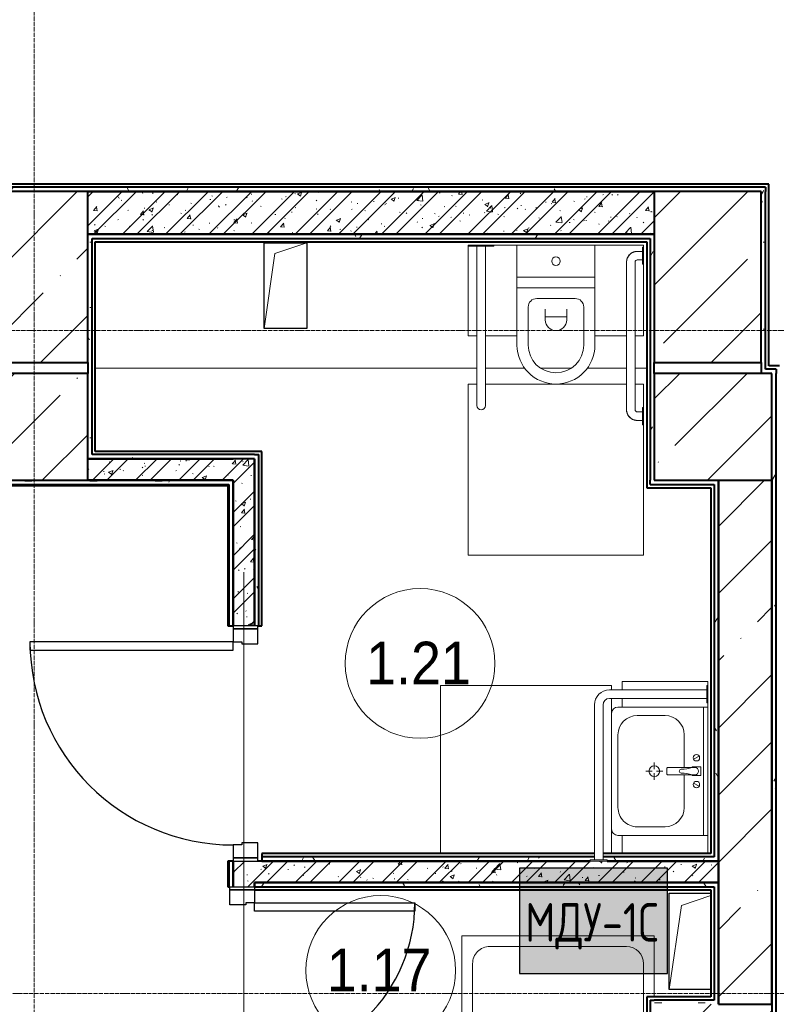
# Model space of a CAD drawing. Header units: millimetres. Extents: x -135639 to 224623, y -383017 to -59102.
# Tile 388 of 494: x 124945 to 128484, y -162871 to -158268. Entities that reach past the tile are written whole.
import ezdxf

# ---------------------------------------------------------------- set-up
doc = ezdxf.new("R2010")
doc.units = ezdxf.units.MM
doc.linetypes.add('Линия сетки', pattern=[25, 20, -2.5, 0, -2.5])
for name, color, linetype, lineweight in [('A-000-M_MASS', 7, 'Continuous', 18), ('A-010-A_ROOM', 7, 'Continuous', 20), ('A-200-M_WALL', 7, 'Continuous', 18), ('A-200-M_WALL_EXT', 7, 'Continuous', 18), ('A-200-M_WALL_INT', 7, 'Continuous', 18), ('A-200-M_WALL_PAT', 7, 'Continuous', 40), ('A-325-M_DOOR', 7, 'Continuous', 18), ('A-325-M_DOOR__FRAME', 7, 'Continuous', 30), ('A-325-M_DOOR_PANEL', 7, 'Continuous', 30), ('A-700-M_FFE', 7, 'Continuous', 18), ('M-520-M_DRAINAGE_FW', 7, 'Continuous', 18), ('S-280-M_COLUMN', 7, 'Continuous', 18), ('S-280-M_STRUCT_FRAME', 7, 'Continuous', 18), ('Z-030-M_GRID', 7, 'Continuous', 9), ('Арматура воздуховодов', 7, 'Continuous', 18), ('ОС', 5, 'Continuous', 25)]:
    doc.layers.add(name, color=color, linetype=linetype, lineweight=lineweight)
doc.layers.add('ССПС', color=5, linetype='Continuous')
doc.styles.add('1111', font='isocpeur.ttf')
doc.styles.add('Arial_2', font='arial.ttf', dxfattribs={"width": 0.9, "height": 400})
pattern_1 = [(50, (0, 0), (218.62117, -19.1268), [22.86, -251.46]), (355, (0, 0), (-42.29187, 229.2684), [18.288, -201.168]), (100.451, (18.22, -1.6), (176.33107, 210.13963), [19.428, -213.708]), (46.184, (0, 60.96), (325.29495, -50.45164), [34.29, -377.19]), (96.636, (27.1, 56.76), (284.883, 296.91266), [29.142, -320.562]), (351.184, (0, 60.96), (284.8858, 296.9107), [27.432, -301.752]), (21, (30.48, 45.72), (181.93753, -122.71832), [22.86, -251.46]), (326, (30.48, 45.72), (74.16223, 221.02618), [18.288, -201.168]), (71.451, (45.64, 35.5), (256.10035, 98.30526), [19.428, -213.708]), (37.5, (0, 0), (3.70639, 101.465895), [3.353, -195.377, 3.353, -200.863, -201.93]), (37.5, (0, 0), (3.70639, 101.465895), [-402.946, 3.353, -198.577]), (7.5, (0, 0), (80.18358, 120.21653), [3.353, -113.081, 3.353, -190.805, -76.962]), (7.5, (0, 0), (80.18358, 120.21653), [-310.591, 3.353, -73.609]), (327.5, (-67.97, 0), (162.708646, -6.87497), [3.353, -72.847, 3.353, -234.391, -315.468]), (327.5, (-67.97, 0), (162.708646, -6.87497), [-313.944, 3.353, -312.115]), (317.5, (-98.45, 0), (177.75468, 30.51183), [3.353, -95.707, 3.353, -154.534, -224.028]), (317.5, (-98.45, 0), (177.75468, 30.51183), [-256.946, 3.353, -220.675])]
pattern_2 = [(45, (0, 0), (-101.02788, 101.02788), []), (45, (67.35, 0), (-101.02788, 101.02788), [])]
pattern_3 = [(0, (0, 0), (406.4, 101.6), [33.528, -271.272, 33.528, -271.272, -1625.6]), (0, (0, 0), (406.4, 101.6), [-609.6, 33.528, -576.072, 33.528, -271.272, -711.2]), (0, (0, 0), (406.4, 101.6), [-1524, 33.528, -169.672, 33.528, -474.472]), (120, (152.4, 50.8), (-291.18818, 301.152724), [33.528, -271.272, 33.528, -271.272, -1625.6]), (120, (152.4, 50.8), (-291.18818, 301.152724), [-609.6, 33.528, -576.072, 33.528, -271.272, -711.2]), (120, (152.4, 50.8), (-291.18818, 301.152724), [-1524, 33.528, -169.672, 33.528, -474.472]), (240, (203.2, 254), (-115.21182, -402.752724), [33.528, -271.272, 33.528, -271.272, -1625.6]), (240, (203.2, 254), (-115.21182, -402.752724), [-609.6, 33.528, -576.072, 33.528, -271.272, -711.2]), (240, (203.2, 254), (-115.21182, -402.752724), [-1524, 33.528, -169.672, 33.528, -474.472])]
pattern_4 = [(45, (0, 0), (-314.309, 314.309), []), (45, (314.3, 0), (-314.309, 314.309), [555.625, -111.125, 3.353, -107.772])]

# ---------------------------------------------------------------- blocks, each defined once
blk = doc.blocks.new('A_PLU_WashingBath - A_PLU_WashingBath-2663545-B1_-7_650_')
at = {"layer": 'M-520-M_DRAINAGE_FW', "color": 253, "true_color": 0xaaaaaa}
for p, q in [((450, -450), (450, 415)), ((-320, 400), (320, 400)), ((-400, -320), (-400, 320)), ((400, 320), (400, -320)), ((-450, -165), (-450, -450)), ((320, -400), (-320, -400)), ((-450, -450), (450, -450))]:
    blk.add_line(p, q, dxfattribs=at)
blk.add_circle((-300, 300), 25, dxfattribs=at)
for centre, start, end in [((-320, 320), 90, 180), ((320, 320), 0, 90), ((-320, -320), 180, 270), ((320, -320), 270, 0)]:
    blk.add_arc(centre, 80, start, end, dxfattribs=at)
blk = doc.blocks.new('101_Дверь_Однопольная - _ПЧ_Мет_700х2000_Служеб помещения_EI30_Пр-4456679-B1_-7_650_')
at = {"layer": 'A-325-M_DOOR', "color": 253, "lineweight": 30, "true_color": 0xaaaaaa}
for p, q in [((-450, 50), (-435, 50)), ((-450, -65), (-450, 50)), ((-435, 50), (-435, -65)), ((435, -65), (435, 50)), ((435, 50), (450, 50)), ((450, 50), (450, -65)), ((-435, -65), (-450, -65)), ((450, -65), (435, -65))]:
    blk.add_line(p, q, dxfattribs=at)
at = {"layer": 'A-325-M_DOOR__FRAME', "color": 253, "true_color": 0xaaaaaa}
for p, q in [((-435, 50), (-375, 50)), ((-435, -65), (-435, 50)), ((-375, 50), (-375, 10)), ((375, 50), (435, 50)), ((375, 10), (375, 50)), ((435, 50), (435, -65)), ((-375, 10), (-365, 10)), ((-365, 10), (-365, -65)), ((365, 10), (375, 10)), ((365, -65), (365, 10)), ((-365, -65), (-435, -65)), ((435, -65), (365, -65))]:
    blk.add_line(p, q, dxfattribs=at)
at = {"layer": 'A-325-M_DOOR_PANEL', "color": 253, "true_color": 0xaaaaaa}
for p, q in [((-375, 800), (-335, 800)), ((-375, 50), (-375, 800)), ((-335, 800), (-335, 50)), ((-335, 50), (-375, 50))]:
    blk.add_line(p, q, dxfattribs=at)
blk.add_arc((-375, 50), 750, 0, 90, dxfattribs=at)
blk = doc.blocks.new('МГН_Раковина - Тумба-умывальник_600_Угловая-V42-B1_-7_650_')
at = {"layer": 'M-520-M_DRAINAGE_FW', "color": 253, "true_color": 0xaaaaaa}
for p, q in [((-320, 0), (-400, 0)), ((-400, 0), (-400, -5)), ((-320, -5), (-320, 0)), ((300, 0), (-300, 0)), ((-400, -5), (-320, -5)), ((-340, -5), (-380, -5)), ((-380, -5), (-380, -460)), ((-340, -460), (-340, -5)), ((-300, -20), (300, -20)), ((-69.7, -39.8), (-55.6, -66.3)), ((20, -33.1), (-20, -33.1)), ((-20, -33.1), (-20, -73.1)), ((20, -73.1), (20, -33.1)), ((69.7, -39.8), (55.6, -66.3)), ((-20, -73.1), (-17, -73.1)), ((-17, -60), (-17, -73.1)), ((-17, -73.1), (-17, -187.9)), ((17, -73.1), (17, -60)), ((17, -187.9), (17, -73.1)), ((17, -73.1), (20, -73.1)), ((-17, -110), (-170, -110)), ((170, -110), (17, -110)), ((-260, -200), (-260, -330)), ((-14, -190.9), (14, -190.9)), ((0, -210), (0, -240)), ((260, -330), (260, -200)), ((-10, -250), (-40, -250)), ((0, -290), (0, -260)), ((40, -250), (10, -250)), ((-300, -400), (-300, -420)), ((300, -420), (300, -400)), ((-170, -420), (170, -420)), ((415, -490), (-310, -490)), ((420, -470), (415, -470)), ((415, -470), (415, -550)), ((415, -530), (415, -490)), ((420, -550), (420, -470)), ((-310, -530), (415, -530)), ((415, -550), (420, -550))]:
    blk.add_line(p, q, dxfattribs=at)
for centre, radius, start, end in [((-62.7, -53.1), 15, 360, 180), ((0, -60), 17, 360, 180), ((62.7, -53.1), 15, 360, 180), ((-62.7, -53.1), 15, 180, 360), ((-217.6, -129.9), 208.5, 1.5946, 15.8177), ((217.6, -129.9), 208.5, 164.1823, 178.4054), ((62.7, -53.1), 15, 180, 360), ((-170, -200), 90, 90, 180), ((0, -124.1), 9.19, 180, 360), ((170, -200), 90, 360, 90), ((0, -250), 25, 0, 180), ((-14, -187.9), 3, 180, 270), ((-14, -187.9), 3, 195, 255), ((14, -187.9), 3, 270, 0), ((14, -187.9), 3, 285, 345), ((0, -250), 25, 180, 0), ((-170, -330), 90, 180, 270), ((170, -330), 90, 270, 360), ((-310, -460), 70, 180, 270), ((-310, -460), 30, 180, 270), ((-270, -420), 30, 180, 270), ((270, -420), 30, 270, 360)]:
    blk.add_arc(centre, radius, start, end, dxfattribs=at)
blk = doc.blocks.new('MR_Зона обслуживания - MR_Зона обслуживания-2663538-B1_-7_650_')
at = {"layer": 'A-700-M_FFE', "color": 253, "lineweight": 9, "true_color": 0xaaaaaa}
for p, q in [((-380, 0), (-400, 0)), ((-400, 0), (-400, -800)), ((385, 0), (-340, 0)), ((-400, -800), (385, -800))]:
    blk.add_line(p, q, dxfattribs=at)
blk = doc.blocks.new('MR_Зона обслуживания - MR_Зона обслуживания-V43-B1_-7_650_')
at = {"layer": 'A-700-M_FFE', "color": 253, "lineweight": 9, "true_color": 0xaaaaaa}
for p, q in [((25.1, 0), (-60, 0)), ((-60, 0), (-60, -400)), ((-60, -400), (25, -400))]:
    blk.add_line(p, q, dxfattribs=at)
blk = doc.blocks.new('MR_Зона обслуживания - MR_Зона обслуживания-V44-B1_-7_650_')
at = {"layer": 'A-700-M_FFE', "color": 253, "lineweight": 9, "true_color": 0xaaaaaa}
for p, q in [((-40, 0), (-60, 0)), ((-60, 0), (-60, -400)), ((60, 0), (40, 0)), ((60, -400), (60, 0)), ((-60, -400), (-20, -400)), ((20, -400), (60, -400))]:
    blk.add_line(p, q, dxfattribs=at)
blk = doc.blocks.new('Унитаз напольный_МГН - Унитаз МГН_Стойка_Поручень_----2562001-B1_-7_650_')
at = {"layer": 'M-520-M_DRAINAGE_FW', "color": 253, "true_color": 0xaaaaaa}
for p, q in [((-290, 200), (-410, 200)), ((-410, 200), (-410, 195)), ((-410, 195), (-290, 195)), ((-330, 195), (-370, 195)), ((-370, 195), (-370, 0)), ((-330, 0), (-330, 195)), ((-290, 195), (-290, 200)), ((-182.5, 200), (-182.5, 50)), ((182.5, 200), (-182.5, 200)), ((182.5, 50), (182.5, 200)), ((410, 190), (405, 190)), ((405, 190), (405, 110)), ((410, 110), (410, 190)), ((405, 170), (380, 170)), ((405, 130), (405, 170)), ((330, 120), (330, 0)), ((370, 0), (370, 120)), ((380, 130), (405, 130)), ((405, 110), (410, 110)), ((-182.5, 50), (182.5, 50)), ((182.5, 50), (-182.5, 50)), ((-182.5, 50), (-182.5, 0)), ((182.5, 0), (182.5, 50)), ((-370, 0), (-370, -550)), ((-330, -550), (-330, 0)), ((-182.5, 0), (182.5, 0)), ((330, 0), (330, -450)), ((370, -450), (370, 0)), ((182.5, 0), (-182.5, 0)), ((-182.5, 0), (-182.5, -267.5)), ((182.5, -267.5), (182.5, 0)), ((-130, -267.5), (-130, -90)), ((-90, -50), (90, -50)), ((130, -90), (130, -267.5)), ((-50, -150), (-50, -100)), ((-50, -135), (50, -135)), ((50, -100), (50, -150)), ((330, -450), (330, -570)), ((370, -570), (370, -450)), ((405, -580), (380, -580)), ((410, -560), (405, -560)), ((405, -560), (405, -640)), ((405, -620), (405, -580)), ((410, -640), (410, -560)), ((380, -620), (405, -620)), ((405, -640), (410, -640))]:
    blk.add_line(p, q, dxfattribs=at)
at = {"layer": 'M-520-M_DRAINAGE_FW', "color": 253, "true_color": 0xaaaaaa, "flags": 128}
for points in [[(380, 170), (378, 170), (376, 169.8), (374, 169.6), (372, 169.4), (370.1, 169), (368.1, 168.6), (366.2, 168.1), (364.3, 167.5), (362.4, 166.8), (360.5, 166.1), (358.7, 165.2), (356.9, 164.3), (355.2, 163.4), (353.4, 162.4), (351.8, 161.3), (350.1, 160.1), (348.6, 158.9), (347, 157.6), (345.6, 156.2), (344.1, 154.8), (342.8, 153.4), (341.5, 151.9), (340.2, 150.3), (339, 148.7), (337.9, 147), (336.9, 145.3), (335.9, 143.6), (335, 141.8), (334.2, 140), (333.4, 138.1), (332.7, 136.2), (332.1, 134.3), (331.6, 132.4), (331.1, 130.5), (330.7, 128.5), (330.4, 126.5), (330.2, 124.5), (330.1, 122.5), (330, 120.5)], [(330, -570), (330, -572), (330.2, -574), (330.4, -576), (330.6, -578), (331, -579.9), (331.4, -581.9), (331.9, -583.8), (332.5, -585.7), (333.2, -587.6), (333.9, -589.5), (334.8, -591.3), (335.7, -593.1), (336.6, -594.8), (337.6, -596.6), (338.7, -598.2), (339.9, -599.9), (341.1, -601.4), (342.4, -603), (343.8, -604.4), (345.2, -605.9), (346.6, -607.2), (348.1, -608.5), (349.7, -609.8), (351.3, -611), (353, -612.1), (354.7, -613.1), (356.4, -614.1), (358.2, -615), (360, -615.8), (361.9, -616.6), (363.8, -617.3), (365.7, -617.9), (367.6, -618.4), (369.5, -618.9), (371.5, -619.3), (373.5, -619.6), (375.5, -619.8), (377.5, -619.9), (379.5, -620)]]:
    blk.add_lwpolyline(points, dxfattribs=at)
at = {"layer": 'M-520-M_DRAINAGE_FW', "color": 253, "true_color": 0xaaaaaa}
for centre, radius, start, end in [((0, 125), 20, 0, 180), ((380, 120), 50, 90, 180), ((0, 125), 20, 180, 0), ((380, 120), 10, 90, 180), ((-90, -90), 40, 90, 180), ((90, -90), 40, 360, 90), ((0, -150), 50, 180, 0), ((0, -267.5), 182.5, 180, 360), ((0, -267.5), 130, 180, 0), ((-350, -550), 20, 180, 0), ((380, -570), 50, 180, 270), ((380, -570), 10, 180, 270)]:
    blk.add_arc(centre, radius, start, end, dxfattribs=at)
blk = doc.blocks.new('MR_Зона обслуживания - MR_Зона обслуживания-V45-B1_-7_650_')
at = {"layer": 'A-700-M_FFE', "color": 253, "lineweight": 9, "true_color": 0xaaaaaa}
for p, q in [((-370, 0), (-410, 0)), ((-410, 0), (-410, -800)), ((330, 0), (-330, 0)), ((410, 0), (370, 0)), ((410, -110), (410, 0)), ((410, -800), (410, -190)), ((-410, -800), (410, -800))]:
    blk.add_line(p, q, dxfattribs=at)
blk = doc.blocks.new('MR_Зона обслуживания - MR_Зона обслуживания-V46-B1_-7_650_')
at = {"layer": 'A-700-M_FFE', "color": 253, "lineweight": 9, "true_color": 0xaaaaaa}
for p, q in [((113.75, 0), (-113.75, 0)), ((113.75, -10), (113.75, 0)), ((113.75, -425), (113.75, -90)), ((-113.75, -425), (33.75, -425)), ((73.75, -425), (113.75, -425))]:
    blk.add_line(p, q, dxfattribs=at)
blk = doc.blocks.new('MR_Зона обслуживания - MR_Зона обслуживания-V47-B1_-7_650_')
at = {"layer": 'A-700-M_FFE', "color": 253, "lineweight": 9, "true_color": 0xaaaaaa}
for p, q in [((113.75, 0), (6.25, 0)), ((-113.75, -5), (-113.75, -425)), ((-113.75, -425), (-73.75, -425)), ((-33.75, -425), (113.75, -425))]:
    blk.add_line(p, q, dxfattribs=at)
blk = doc.blocks.new('101_Дверь_Однопольная - _ПЧ_Мет_900х2000_Служеб помещения_Выпадающий порог_EI30_Л-4456311-B1_-7_650_')
at = {"layer": 'A-325-M_DOOR', "color": 253, "lineweight": 30, "true_color": 0xaaaaaa}
for p, q in [((-535, 50), (-550, 50)), ((-550, 50), (-550, -65)), ((-535, -65), (-535, 50)), ((550, 50), (535, 50)), ((535, 50), (535, -65)), ((550, -65), (550, 50)), ((-550, -65), (-535, -65)), ((535, -65), (550, -65))]:
    blk.add_line(p, q, dxfattribs=at)
at = {"layer": 'A-325-M_DOOR__FRAME', "color": 253, "true_color": 0xaaaaaa}
for p, q in [((-475, 50), (-535, 50)), ((-535, 50), (-535, -65)), ((-475, 10), (-475, 50)), ((535, 50), (475, 50)), ((475, 50), (475, 10)), ((535, -65), (535, 50)), ((-465, 10), (-475, 10)), ((-465, -65), (-465, 10)), ((475, 10), (465, 10)), ((465, 10), (465, -65)), ((-535, -65), (-465, -65)), ((465, -65), (535, -65))]:
    blk.add_line(p, q, dxfattribs=at)
at = {"layer": 'A-325-M_DOOR_PANEL', "color": 253, "true_color": 0xaaaaaa}
for p, q in [((475, 1000), (435, 1000)), ((435, 1000), (435, 50)), ((475, 50), (475, 1000)), ((435, 50), (475, 50))]:
    blk.add_line(p, q, dxfattribs=at)
blk.add_arc((475, 50), 950, 90, 180, dxfattribs=at)
blk = doc.blocks.new('ПР - _ПЧ_1100_100_Оп250-1250_Шаг300_Арм16_Арм10-3255347-B1_-7_650_')
at = {"layer": 'S-280-M_STRUCT_FRAME', "color": 21, "true_color": 0xffaaaa}
for p, q in [((-1800, 0), (800, 0)), ((-1800, 0), (-1570, 0)), ((-1485, 0), (-755, 0)), ((-1485, 0), (-755, 0)), ((-670, 0), (-550, 0)), ((-465, 0), (465, 0)), ((-465, 0), (465, 0)), ((550, 0), (800, 0))]:
    blk.add_line(p, q, dxfattribs=at)
blk = doc.blocks.new('180_ДефШов_ОснЛиния_ - Накладной профиль шир_ 50 мм Пол-3647521-B1_-7_650_')
at = {"layer": 'A-000-M_MASS', "color": 253, "true_color": 0xaaaaaa}
for p, q in [((35, 0), (1820, 0)), ((1860, 0), (2044.4, 0)), ((2118.4, 0), (2261.6, 0)), ((2335.6, 0), (2520, 0)), ((2560, 0), (2615.2, 0))]:
    blk.add_line(p, q, dxfattribs=at)
blk = doc.blocks.new('135_SLK_GD_AR_rvt-1-B1_-7_650_')
at = {"layer": 'A-200-M_WALL_PAT', "lineweight": 9, "true_color": 0xaaaaaa}
h = blk.add_hatch(dxfattribs=at)
h.set_pattern_fill('FP_11', color=253, style=0, pattern_type=2)
h.set_pattern_definition(pattern_3)
h.paths.add_polyline_path([(136570, 33750), (136570, 33770), (132900, 33770), (132900, 33750), (136550, 33750)])
h = blk.add_hatch(dxfattribs=at)
h.set_pattern_fill('FP_1', color=253, style=0, pattern_type=2)
h.set_pattern_definition(pattern_1)
h.paths.add_polyline_path([(135356, 33550), (136050, 33550), (136050, 33750), (133400, 33749.2), (133400, 33550), (134414.5, 33550)])
h = blk.add_hatch(dxfattribs=at)
h.set_pattern_fill('FP_2', color=253, style=0, pattern_type=2)
h.set_pattern_definition(pattern_2)
h.paths.add_polyline_path([(135356, 33550), (136050, 33550), (136050, 33750), (133400, 33749.2), (133400, 33550), (134414.5, 33550)])
h = blk.add_hatch(dxfattribs=at)
h.set_pattern_fill('FP_11', color=253, style=0, pattern_type=2)
h.set_pattern_definition(pattern_3)
h.paths.add_polyline_path([(136550, 32920), (136570, 32920), (136570, 33750), (136550, 33749.2), (136550, 32935)])
h = blk.add_hatch(dxfattribs=at)
h.set_pattern_fill('FP_11', color=253, style=0, pattern_type=2)
h.set_pattern_definition(pattern_3)
h.paths.add_polyline_path([(136030, 33530), (136030, 33550), (133400, 33550), (133400, 33530), (136015, 33530)])
h = blk.add_hatch(dxfattribs=at)
h.set_pattern_fill('FP_11', color=253, style=0, pattern_type=2)
h.set_pattern_definition(pattern_3)
h.paths.add_polyline_path([(133400, 32950), (133420, 32950), (133420, 33530), (133400, 33530), (133400, 33515)])
h = blk.add_hatch(dxfattribs=at)
h.set_pattern_fill('FP_11', color=253, style=0, pattern_type=2)
h.set_pattern_definition(pattern_3)
h.paths.add_polyline_path([(136030, 32932.5), (136050, 32932.5), (136050, 33550), (136030, 33550), (136030, 32950)])
h = blk.add_hatch(dxfattribs=at)
h.set_pattern_fill('FP_11', color=253, style=0, pattern_type=2)
h.set_pattern_definition(pattern_3)
h.paths.add_polyline_path([(133420, 32900), (133420, 32950), (133400, 32950), (133400, 32900)])
h = blk.add_hatch(dxfattribs=at)
h.set_pattern_fill('FP_11', color=253, style=0, pattern_type=2)
h.set_pattern_definition(pattern_3)
h.paths.add_polyline_path([(136030, 32400), (136050, 32400), (136050, 32932.5), (136030, 32932.5), (136030, 32418.6)])
h = blk.add_hatch(dxfattribs=at)
h.set_pattern_fill('FP_11', color=253, style=0, pattern_type=2)
h.set_pattern_definition(pattern_3)
h.paths.add_polyline_path([(133420, 32500), (133420, 32900), (133400, 32900), (133400, 32500)])
h = blk.add_hatch(dxfattribs=at)
h.set_pattern_fill('FP_11', color=253, style=0, pattern_type=2)
h.set_pattern_definition(pattern_3)
h.paths.add_polyline_path([(136620, 32400), (136620, 32900), (136600, 32900), (136600, 32400)])
h = blk.add_hatch(dxfattribs=at)
h.set_pattern_fill('FP_11', color=253, style=0, pattern_type=2)
h.set_pattern_definition(pattern_3)
h.paths.add_polyline_path([(133435, 32500), (134180, 32500), (134180, 32520), (133420, 32520), (133420, 32500)])
h = blk.add_hatch(dxfattribs=at)
h.set_pattern_fill('FP_11', color=253, style=0, pattern_type=2)
h.set_pattern_definition(pattern_3)
h.paths.add_polyline_path([(134195, 31720), (134200, 31720), (134200, 32520), (134180, 32520), (134180, 31720)])
h = blk.add_hatch(dxfattribs=at)
h.set_pattern_fill('FP_1', color=253, style=0, pattern_type=2)
h.set_pattern_definition(pattern_1)
h.paths.add_polyline_path([(134080, 32400), (134080, 32500), (133400, 32500), (133400, 32400), (133473, 32400)])
h = blk.add_hatch(dxfattribs=at)
h.set_pattern_fill('FP_2', color=253, style=0, pattern_type=2)
h.set_pattern_definition(pattern_2)
h.paths.add_polyline_path([(134080, 32400), (134080, 32500), (133400, 32500), (133400, 32400), (133473, 32400)])
h = blk.add_hatch(dxfattribs=at)
h.set_pattern_fill('FP_1', color=253, style=0, pattern_type=2)
h.set_pattern_definition(pattern_1)
h.paths.add_polyline_path([(134180, 29370), (134180, 29600), (134080, 29600), (134080, 29370)])
h.paths.add_polyline_path([(134080, 30500), (134180, 30500), (134180, 30620), (134080, 30620)])
h.paths.add_polyline_path([(134180, 31720), (134180, 32500), (134080, 32500), (134080, 31720)])
h = blk.add_hatch(dxfattribs=at)
h.set_pattern_fill('FP_2', color=253, style=0, pattern_type=2)
h.set_pattern_definition(pattern_2)
h.paths.add_polyline_path([(134180, 29370), (134180, 29600), (134080, 29600), (134080, 29370)])
h.paths.add_polyline_path([(134080, 30500), (134180, 30500), (134180, 30620), (134080, 30620)])
h.paths.add_polyline_path([(134180, 31720), (134180, 32500), (134080, 32500), (134080, 31720)])
h = blk.add_hatch(dxfattribs=at)
h.set_pattern_fill('FP_11', color=253, style=0, pattern_type=2)
h.set_pattern_definition(pattern_3)
h.paths.add_polyline_path([(134055, 32380), (134060, 32380), (134060, 32400), (132900, 32400), (132900, 32380), (133473, 32380)])
h = blk.add_hatch(dxfattribs=at)
h.set_pattern_fill('FP_11', color=253, style=0, pattern_type=2)
h.set_pattern_definition(pattern_3)
h.paths.add_polyline_path([(134065, 29395), (134080, 29395), (134080, 29600), (134060, 29600), (134060, 29395)])
h.paths.add_polyline_path([(134065, 30500), (134080, 30500), (134080, 30620), (134060, 30620), (134060, 30500)])
h.paths.add_polyline_path([(134080, 31720), (134080, 32400), (134060, 32400), (134060, 31720)])
h = blk.add_hatch(dxfattribs=at)
h.set_pattern_fill('FP_11', color=253, style=0, pattern_type=2)
h.set_pattern_definition(pattern_3)
h.paths.add_polyline_path([(136330, 30640), (136350, 30640), (136350, 32400), (136330, 32400), (136330, 30655)])
h = blk.add_hatch(dxfattribs=at)
h.set_pattern_fill('FP_11', color=253, style=0, pattern_type=2)
h.set_pattern_definition(pattern_3)
h.paths.add_polyline_path([(136620, 30621.6), (136620, 32400), (136600, 32400), (136600, 30621.6)])
h = blk.add_hatch(dxfattribs=at)
h.set_pattern_fill('FP_1', color=253, style=0, pattern_type=2)
h.set_pattern_definition(pattern_1)
h.paths.add_polyline_path([(136350, 30520), (136350, 30620), (134180, 30620), (134180, 30520), (136315, 30520)])
h = blk.add_hatch(dxfattribs=at)
h.set_pattern_fill('FP_2', color=253, style=0, pattern_type=2)
h.set_pattern_definition(pattern_2)
h.paths.add_polyline_path([(136350, 30520), (136350, 30620), (134180, 30620), (134180, 30520), (136315, 30520)])
h = blk.add_hatch(dxfattribs=at)
h.set_pattern_fill('FP_11', color=253, style=0, pattern_type=2)
h.set_pattern_definition(pattern_3)
h.paths.add_polyline_path([(136350, 30620), (136350, 30640), (135810, 30640), (135810, 30625), (135830, 30625), (135830, 30620), (136297.5, 30620)])
h.paths.add_polyline_path([(134215, 30620), (135750, 30620), (135750, 30625), (135770, 30625), (135770, 30640), (134215, 30640)])
h = blk.add_hatch(dxfattribs=at)
h.set_pattern_fill('FP_11', color=253, style=0, pattern_type=2)
h.set_pattern_definition(pattern_3)
h.paths.add_polyline_path([(136620, 30498.4), (136620, 30621.6), (136600, 30621.6), (136600, 30498.4)])
h = blk.add_hatch(dxfattribs=at)
h.set_pattern_fill('FP_11', color=253, style=0, pattern_type=2)
h.set_pattern_definition(pattern_3)
h.paths.add_polyline_path([(135826.8, 30500), (136330, 30500), (136330, 30520), (134180, 30520), (134180, 30500), (135356, 30500)])
h = blk.add_hatch(dxfattribs=at)
h.set_pattern_fill('FP_11', color=253, style=0, pattern_type=2)
h.set_pattern_definition(pattern_3)
h.paths.add_polyline_path([(136350, 29970), (136350, 30520), (136330, 30520), (136330, 29970)])
h = blk.add_hatch(dxfattribs=at)
h.set_pattern_fill('FP_11', color=253, style=0, pattern_type=2)
h.set_pattern_definition(pattern_3)
h.paths.add_polyline_path([(136030, 29370), (136050, 29370), (136050, 29970), (136030, 29970), (136030, 29390)])
h = blk.add_hatch(dxfattribs=at)
h.set_pattern_fill('FP_11', color=253, style=0, pattern_type=2)
h.set_pattern_definition(pattern_3)
h.paths.add_polyline_path([(136050, 29950), (136350, 29950), (136350, 29970), (136050, 29970)])
h = blk.add_hatch(dxfattribs=at)
h.set_pattern_fill('FP_11', color=253, style=0, pattern_type=2)
h.set_pattern_definition(pattern_3)
h.paths.add_polyline_path([(136620, 29450), (136620, 29950), (136600, 29950), (136600, 29450)])
at = {"layer": 'A-200-M_WALL', "color": 253, "lineweight": 40, "true_color": 0xaaaaaa}
for p, q in [((136570, 33770), (132900, 33770)), ((136570, 33770), (136570, 33750)), ((136570, 32935), (136570, 33750)), ((133400, 33550), (136015, 33550)), ((136015, 33550), (133400, 33550)), ((133420, 33530), (136015, 33530)), ((133420, 33515), (133420, 33530)), ((133420, 32950), (133420, 33515)), ((136030, 33550), (136015, 33550)), ((136015, 33530), (136030, 33530)), ((136030, 33530), (136030, 32932.5)), ((133420, 32900), (133420, 32950)), ((136030, 32932.5), (136030, 32400)), ((136570, 32920), (136570, 32935)), ((136620, 32920), (136570, 32920)), ((136620, 32920), (136620, 32900)), ((133420, 32520), (133420, 32900)), ((136620, 32400), (136620, 32900)), ((133435, 32520), (133420, 32520)), ((134180, 32520), (133435, 32520)), ((134180, 32520), (134200, 32520)), ((134200, 31720), (134200, 32520)), ((133420, 32500), (133435, 32500)), ((134080, 32500), (133435, 32500)), ((133435, 32500), (134080, 32500)), ((134180, 32500), (134080, 32500)), ((134180, 31720), (134180, 32500)), ((134180, 32500), (134180, 31720)), ((132900, 32380), (134055, 32380)), ((134055, 32380), (134060, 32380)), ((134060, 32380), (134060, 31720)), ((134080, 32400), (134080, 31720)), ((134080, 31720), (134080, 32400)), ((136030, 32380), (136030, 32400)), ((136030, 32380), (136315, 32380)), ((136315, 32380), (136330, 32380)), ((136330, 32380), (136330, 30655)), ((136620, 30621.6), (136620, 32400)), ((134060, 30620), (134060, 30500)), ((134080, 30620), (134080, 30500)), ((134080, 30500), (134080, 30620)), ((135770, 30640), (134215, 30640)), ((135750, 30620), (134215, 30620)), ((134215, 30620), (135750, 30620)), ((136330, 30640), (135810, 30640)), ((136350, 30620), (135830, 30620)), ((135830, 30620), (136350, 30620)), ((136330, 30655), (136330, 30640)), ((136620, 30498.4), (136620, 30621.6)), ((134180, 30520), (136315, 30520)), ((136315, 30520), (134180, 30520)), ((134180, 30500), (136315, 30500)), ((136330, 30520), (136315, 30520)), ((136315, 30500), (136330, 30500)), ((136330, 30500), (136330, 29985)), ((136620, 29950), (136620, 30498.4)), ((136030, 29970), (136030, 29390)), ((136030, 29970), (136050, 29970)), ((136330, 29970), (136050, 29970)), ((136330, 29985), (136330, 29970)), ((136620, 29450), (136620, 29950))]:
    blk.add_line(p, q, dxfattribs=at)
at = {"layer": 'A-200-M_WALL_INT', "color": 253, "lineweight": 40, "true_color": 0xaaaaaa}
for p, q in [((136585, 33785), (132900, 33785)), ((136050, 33750), (133400, 33750)), ((133400, 33750), (136050, 33750)), ((136585, 33770), (136585, 33785)), ((136585, 33750), (136585, 33770)), ((136585, 32935), (136585, 33750)), ((133435, 33515), (136015, 33515)), ((133435, 32950), (133435, 33515)), ((136015, 33550), (136050, 33550)), ((136015, 33515), (136015, 32932.5)), ((136050, 33550), (136030, 33550)), ((133400, 32950), (133400, 32900)), ((133435, 32900), (133435, 32950)), ((136015, 32932.5), (136015, 32400)), ((136050, 32932.5), (136050, 32950)), ((136050, 32900), (136050, 32932.5)), ((136550, 32950), (136550, 32935)), ((136550, 32935), (136550, 32920)), ((136550, 32920), (136550, 32900)), ((136635, 32935), (136585, 32935)), ((133435, 32535), (133435, 32900)), ((134180, 32535), (133435, 32535)), ((134200, 32535), (134180, 32535)), ((134215, 32535), (134200, 32535)), ((134215, 31720), (134215, 32535)), ((133435, 32500), (133400, 32500)), ((133400, 32500), (133420, 32500)), ((132900, 32375), (134055, 32375)), ((133400, 32400), (134080, 32400)), ((134055, 32400), (133400, 32400)), ((134060, 32400), (134055, 32400)), ((134055, 32375), (134055, 31720)), ((134080, 32400), (134060, 32400)), ((136015, 32400), (136015, 32380)), ((136015, 32380), (136015, 32365)), ((136015, 32365), (136315, 32365)), ((136315, 32365), (136315, 30655)), ((136350, 30655), (136350, 32400)), ((136600, 32400), (136600, 30621.6)), ((134055, 31720), (134080, 31720)), ((134195, 31720), (134215, 31720)), ((134080, 30620), (134055, 30620)), ((134055, 30620), (134055, 30500)), ((134215, 30620), (134195, 30620)), ((135770, 30655), (134215, 30655)), ((134215, 30655), (134215, 30620)), ((136315, 30655), (135810, 30655)), ((136350, 30640), (136350, 30655)), ((136350, 30620), (136350, 30640)), ((136350, 30520), (136350, 30620)), ((136600, 30621.6), (136600, 30498.4)), ((134055, 30500), (134065, 30500)), ((134180, 30500), (134180, 30520)), ((134180, 30520), (134180, 30500)), ((134180, 30485), (136315, 30485)), ((136315, 30520), (136350, 30520)), ((136315, 30485), (136315, 29985)), ((136350, 30520), (136330, 30520)), ((136350, 29985), (136350, 30520)), ((136600, 30498.4), (136600, 29950)), ((136030, 29985), (136015, 29985)), ((136015, 29985), (136015, 29405)), ((136050, 29985), (136030, 29985)), ((136315, 29985), (136050, 29985)), ((136350, 29970), (136350, 29985)), ((136350, 29950), (136350, 29970)), ((136600, 29950), (136600, 29450))]:
    blk.add_line(p, q, dxfattribs=at)
at = {"layer": 'A-000-M_MASS', "color": 253, "lineweight": 18, "true_color": 0xaaaaaa}
blk.add_blockref('180_ДефШов_ОснЛиния_ - Накладной профиль шир_ 50 мм Пол-3647521-B1_-7_650_', (133400, 32925), dxfattribs=at)
at = {"layer": 'A-325-M_DOOR', "color": 253, "lineweight": 18, "true_color": 0xaaaaaa}
for name, p, rotation in [('101_Дверь_Однопольная - _ПЧ_Мет_900х2000_Служеб помещения_Выпадающий порог_EI30_Л-4456311-B1_-7_650_', (134130, 31170), 90), ('101_Дверь_Однопольная - _ПЧ_Мет_700х2000_Служеб помещения_EI30_Пр-4456679-B1_-7_650_', (134130, 30050), 270)]:
    blk.add_blockref(name, p, dxfattribs=dict(at, rotation=rotation))
at = {"layer": 'A-700-M_FFE', "color": 253, "lineweight": 18, "true_color": 0xaaaaaa}
for name, p in [('MR_Зона обслуживания - MR_Зона обслуживания-V47-B1_-7_650_', (135293.8, 33500)), ('MR_Зона обслуживания - MR_Зона обслуживания-V46-B1_-7_650_', (135886.2, 33500)), ('MR_Зона обслуживания - MR_Зона обслуживания-V45-B1_-7_650_', (135590, 32850))]:
    blk.add_blockref(name, p, dxfattribs=at)
at = {"layer": 'A-700-M_FFE', "color": 253, "lineweight": 18, "true_color": 0xaaaaaa, "rotation": 270.0000000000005}
for name, p in [('MR_Зона обслуживания - MR_Зона обслуживания-V44-B1_-7_650_', (136300, 31400)), ('MR_Зона обслуживания - MR_Зона обслуживания-2663538-B1_-7_650_', (135850, 31040)), ('MR_Зона обслуживания - MR_Зона обслуживания-V43-B1_-7_650_', (136300, 30680))]:
    blk.add_blockref(name, p, dxfattribs=at)
at = {"layer": 'M-520-M_DRAINAGE_FW', "color": 253, "lineweight": 18, "true_color": 0xaaaaaa}
blk.add_blockref('Унитаз напольный_МГН - Унитаз МГН_Стойка_Поручень_----2562001-B1_-7_650_', (135590, 33300), dxfattribs=at)
for name, p, rotation in [('МГН_Раковина - Тумба-умывальник_600_Угловая-V42-B1_-7_650_', (136300, 31040), 270.0000000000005), ('A_PLU_WashingBath - A_PLU_WashingBath-2663545-B1_-7_650_', (135600, 29820), 180)]:
    blk.add_blockref(name, p, dxfattribs=dict(at, rotation=rotation))
at = {"layer": 'S-280-M_STRUCT_FRAME', "color": 253, "lineweight": 18, "true_color": 0xaaaaaa, "rotation": 90}
blk.add_blockref('ПР - _ПЧ_1100_100_Оп250-1250_Шаг300_Арм16_Арм10-3255347-B1_-7_650_', (134130, 31170), dxfattribs=at)
blk = doc.blocks.new('Бетон-Прямоугольная-Колонна - CLM_Подземные этажи_В40-500х800-V192-B1_-7_650_')
at = {"layer": 'S-280-M_COLUMN', "lineweight": 9, "true_color": 0xaaaaaa}
h = blk.add_hatch(dxfattribs=at)
h.set_pattern_fill('FP_77', color=253, style=0, pattern_type=2)
h.set_pattern_definition([(45, (-136300, -33350), (-314.309, 314.309), []), (45, (-135985.7, -33350), (-314.309, 314.309), [555.625, -111.125, 3.353, -107.772])])
h.paths.add_polyline_path([(250, -400), (250, 400), (-250, 399.2), (-250, -400), (-2.5, -400)])
at = {"layer": 'S-280-M_COLUMN', "color": 253, "lineweight": 40, "true_color": 0xaaaaaa}
for p, q in [((250, 400), (-250, 400)), ((-250, 400), (-250, -400)), ((250, -400), (250, 400)), ((-250, -400), (250, -400))]:
    blk.add_line(p, q, dxfattribs=at)
blk = doc.blocks.new('Бетон-Прямоугольная-Колонна - CLM_Подземные этажи_В40-500х800-V201-B1_-7_650_')
at = {"layer": 'S-280-M_COLUMN', "lineweight": 9, "true_color": 0xaaaaaa}
h = blk.add_hatch(dxfattribs=at)
h.set_pattern_fill('FP_87', color=253, style=0, pattern_type=2)
h.set_pattern_definition([(45, (-133150, -33350), (-314.309, 314.309), []), (45, (-132835.7, -33350), (-314.309, 314.309), [555.625, -111.125, 3.353, -107.772])])
h.paths.add_polyline_path([(250, -400), (250, 400), (-250, 399.2), (-250, -400)])
at = {"layer": 'S-280-M_COLUMN', "color": 253, "lineweight": 40, "true_color": 0xaaaaaa}
for p, q in [((250, 400), (-250, 400)), ((-250, 400), (-250, -400)), ((250, -400), (250, 400)), ((-250, -400), (250, -400))]:
    blk.add_line(p, q, dxfattribs=at)
blk = doc.blocks.new('ADSK_ОбобщеннаяМодель_ОтверстиеПрямоугольное_вПерекрытии - ADSK_ОтверстиеПрямоугольное_вПерекрытии-1992690-B1_-7_650_')
at = {"layer": 'A-000-M_MASS', "color": 253, "lineweight": 30, "true_color": 0xaaaaaa}
for p, q in [((-100, -200), (-100, 200)), ((-100, 200), (100, 200)), ((100, 200), (100, -200)), ((100, -200), (-100, -200))]:
    blk.add_line(p, q, dxfattribs=at)
at = {"layer": 'A-000-M_MASS', "color": 253, "true_color": 0xaaaaaa}
for p, q in [((-50, 150), (100, 200)), ((-100, -200), (-50, 150))]:
    blk.add_line(p, q, dxfattribs=at)
blk = doc.blocks.new('135_SLK_GD_KR_rvt-1-B1_-7_650_')
at = {"layer": 'A-000-M_MASS', "color": 253, "lineweight": 18, "true_color": 0xaaaaaa}
blk.add_blockref('ADSK_ОбобщеннаяМодель_ОтверстиеПрямоугольное_вПерекрытии - ADSK_ОтверстиеПрямоугольное_вПерекрытии-1992690-B1_-7_650_', (134325, 33310), dxfattribs=at)
at = {"layer": 'S-280-M_COLUMN', "color": 253, "lineweight": 18, "true_color": 0xaaaaaa}
for name, p in [('Бетон-Прямоугольная-Колонна - CLM_Подземные этажи_В40-500х800-V201-B1_-7_650_', (133150, 33350)), ('Бетон-Прямоугольная-Колонна - CLM_Подземные этажи_В40-500х800-V192-B1_-7_650_', (136300, 33350))]:
    blk.add_blockref(name, p, dxfattribs=at)
blk = doc.blocks.new('Бетон-Прямоугольная-Колонна - CLM_Подземные этажи_В50-500х500-V323-B1_-7_650_')
at = {"layer": 'S-280-M_COLUMN', "lineweight": 9, "true_color": 0xaaaaaa}
h = blk.add_hatch(dxfattribs=at)
h.set_pattern_fill('FP_227', color=253, style=0, pattern_type=2)
h.set_pattern_definition([(45, (-133150, -32650), (-314.309, 314.309), []), (45, (-132835.7, -32650), (-314.309, 314.309), [555.625, -111.125, 3.353, -107.772])])
h.paths.add_polyline_path([(250, -250), (250, 250), (-250, 250), (-250, -250)])
at = {"layer": 'S-280-M_COLUMN', "color": 253, "lineweight": 40, "true_color": 0xaaaaaa}
for p, q in [((250, 250), (-250, 250)), ((-250, 250), (-250, -250)), ((250, -250), (250, 250)), ((-250, -250), (250, -250))]:
    blk.add_line(p, q, dxfattribs=at)
blk = doc.blocks.new('Бетон-Прямоугольная-Колонна - CLM_Подземные этажи_В50-550х500-1217595-B1_-7_650_')
at = {"layer": 'S-280-M_COLUMN', "lineweight": 9, "true_color": 0xaaaaaa}
h = blk.add_hatch(dxfattribs=at)
h.set_pattern_fill('FP_228', color=253, style=0, pattern_type=2)
h.set_pattern_definition([(45, (-136325, -32650), (-314.309, 314.309), []), (45, (-136010.7, -32650), (-314.309, 314.309), [555.625, -111.125, 3.353, -107.772])])
h.paths.add_polyline_path([(275, -250), (275, 250), (-275, 250), (-275, -250), (-27.5, -250)])
at = {"layer": 'S-280-M_COLUMN', "color": 253, "lineweight": 40, "true_color": 0xaaaaaa}
for p, q in [((275, 250), (-275, 250)), ((-275, 250), (-275, -250)), ((275, -250), (275, 250)), ((-275, -250), (275, -250))]:
    blk.add_line(p, q, dxfattribs=at)
blk = doc.blocks.new('ADSK_ОбобщеннаяМодель_ОтверстиеПрямоугольное_вПерекрытии - ADSK_ОтверстиеПрямоугольное_вПерекрытии-1668508-B1_-7_650_')
at = {"layer": 'A-000-M_MASS', "color": 253, "lineweight": 30, "true_color": 0xaaaaaa}
for p, q in [((-115, -225), (-115, 225)), ((-115, 225), (80, 225)), ((80, -225), (-115, -225))]:
    blk.add_line(p, q, dxfattribs=at)
at = {"layer": 'A-000-M_MASS', "color": 253, "true_color": 0xaaaaaa}
for p, q in [((-57.5, 167.5), (80, 213.3)), ((-115, -225), (-57.5, 167.5))]:
    blk.add_line(p, q, dxfattribs=at)
blk = doc.blocks.new('135_SLK_K4_KR_rvt-1-B1_-7_650_')
at = {"layer": 'A-200-M_WALL_PAT', "lineweight": 9, "true_color": 0xaaaaaa}
h = blk.add_hatch(dxfattribs=at)
h.set_pattern_fill('FP_20', color=253, style=0, pattern_type=2)
h.set_pattern_definition(pattern_4)
h.paths.add_polyline_path([(136600, 29950), (136600, 32400), (136350, 32400), (136350, 29950)])
at = {"layer": 'S-280-M_COLUMN', "lineweight": 9, "true_color": 0xaaaaaa}
h = blk.add_hatch(dxfattribs=at)
h.set_pattern_fill('FP_20', color=253, style=0, pattern_type=2)
h.set_pattern_definition(pattern_4)
h.paths.add_polyline_path([(136600, 29450), (136600, 29950), (136050, 29950), (136050, 29450), (136297.5, 29450)])
at = {"layer": 'A-200-M_WALL_EXT', "color": 253, "lineweight": 40, "true_color": 0xaaaaaa}
for p, q in [((136350, 32400), (136350, 29950)), ((136600, 29950), (136600, 32400)), ((136350, 29950), (136600, 29950))]:
    blk.add_line(p, q, dxfattribs=at)
at = {"layer": 'A-000-M_MASS', "color": 253, "lineweight": 18, "true_color": 0xaaaaaa}
blk.add_blockref('ADSK_ОбобщеннаяМодель_ОтверстиеПрямоугольное_вПерекрытии - ADSK_ОтверстиеПрямоугольное_вПерекрытии-1668508-B1_-7_650_', (136235, 30245), dxfattribs=at)
at = {"layer": 'S-280-M_COLUMN', "color": 253, "lineweight": 18, "true_color": 0xaaaaaa}
for name, p in [('Бетон-Прямоугольная-Колонна - CLM_Подземные этажи_В50-500х500-V323-B1_-7_650_', (133150, 32650)), ('Бетон-Прямоугольная-Колонна - CLM_Подземные этажи_В50-550х500-1217595-B1_-7_650_', (136325, 32650))]:
    blk.add_blockref(name, p, dxfattribs=at)
blk = doc.blocks.new('050_Марка_Помещение - Номер-620969-B1_-7_650_')
at = {"layer": 'A-010-A_ROOM', "color": 253, "true_color": 0xaaaaaa}
blk.add_circle((0, 0), 3.5, dxfattribs=at)
blk = doc.blocks.new('-1 эт')
at = {"layer": 'Z-030-M_GRID', "color": 253, "linetype": 'Линия сетки', "true_color": 0xaaaaaa}
for p, q in [((133150, -19693), (133150, 133719.9)), ((155949.6, 33100), (-3680.1, 33100)), ((154680.9, 30000), (-3680.1, 30000))]:
    blk.add_line(p, q, dxfattribs=at)
at = {"lineweight": 5}
for name in ['135_SLK_GD_KR_rvt-1-B1_-7_650_', '135_SLK_GD_AR_rvt-1-B1_-7_650_', '135_SLK_K4_KR_rvt-1-B1_-7_650_']:
    blk.add_blockref(name, (0, 0), dxfattribs=at)
at = {"layer": 'A-010-A_ROOM', "color": 253, "true_color": 0xaaaaaa, "xscale": 99.99999999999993, "yscale": 99.99999999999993, "zscale": 99.99999999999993}
for p in [(134954.2, 31543.7), (134770.3, 30108.5)]:
    blk.add_blockref('050_Марка_Помещение - Номер-620969-B1_-7_650_', p, dxfattribs=at)
at = {"layer": 'A-010-A_ROOM', "color": 253, "lineweight": 9, "true_color": 0xaaaaaa, "char_height": 200, "width": 606.076, "attachment_point": 1, "style": 'Arial_2'}
for s, insert in [('1.21', (134702.4, 31645.4)), ('1.17', (134518.5, 30210.2))]:
    blk.add_mtext(s, dxfattribs=dict(at, insert=insert))
blk = doc.blocks.new('ger')
at = {"lineweight": 40, "ltscale": 2, "true_color": 0xffffff}
h = blk.add_hatch(color=7, dxfattribs=at)
h.dxf.hatch_style = 1
h.paths.add_polyline_path([(491036.1, -67335.5), (491036.1, -66842.7), (490344.7, -66842.7), (490344.7, -67335.5)])
at = {"layer": 'ОС', "color": 1, "lineweight": 30}
blk.add_lwpolyline([(491036.1, -66842.7), (490344.7, -66842.7), (490344.7, -67335.5), (491036.1, -67335.5)], close=True, dxfattribs=at)
at = {"layer": 'ССПС', "color": 1, "lineweight": -2, "ltscale": 1000, "style": '1111', "width": 0.8}
blk.add_text('МДУ-1С', height=180, dxfattribs=at).set_placement((490370.6, -67185.8))

msp = doc.modelspace()

# ---------------------------------------------------------------- block references
msp.add_blockref('-1 эт', (-8136.8, -192821.5))
at = {"layer": 'Арматура воздуховодов', "lineweight": 30}
msp.add_blockref('ger', (-363061.7, -95392.4), dxfattribs=at)

doc.saveas('drawing.dxf')
